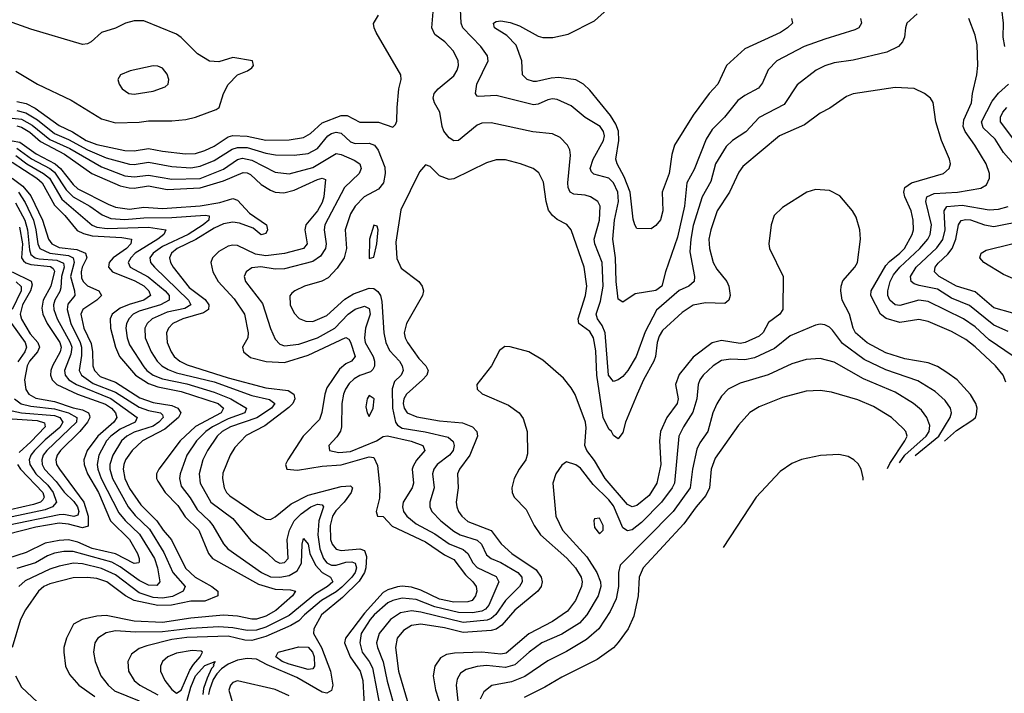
# Model space of a CAD drawing. Header units: inches. Extents: x 1308407 to 1441228, y 959628 to 1036311.
# Tile 510 of 656: x 1413722 to 1417914, y 966535 to 969405. Entities that reach past the tile are written whole.
import ezdxf

# ---------------------------------------------------------------- set-up
doc = ezdxf.new("R2010")
doc.units = ezdxf.units.IN
doc.header["$MEASUREMENT"] = 0
doc.layers.add('B4916', color=7, linetype='Continuous')

msp = doc.modelspace()

# ---------------------------------------------------------------- linework, layer by layer
at = {"layer": 'B4916', "color": 5}
for points, elevation in [([(1417916.9, 969290), (1417909.9, 969330), (1417911.3, 969390), (1417903.1, 969450), (1417916.7, 969530)], 2940), ([(1417542.6, 969430), (1417499.6, 969390), (1417492.8, 969370), (1417489, 969330), (1417480.9, 969310), (1417464.2, 969290), (1417414.2, 969265.8), (1417270, 969232.5), (1417190, 969220.2), (1417150, 969207.9), (1417112.8, 969190), (1417032.9, 969127.1), (1416976.2, 969043.8), (1416870, 968987.8), (1416813, 968927), (1416757.1, 968890), (1416730, 968864), (1416683.9, 968790), (1416664.3, 968715.7), (1416627.2, 968650), (1416590, 968528.4), (1416578.9, 968470), (1416575.8, 968415.8), (1416595.5, 968310), (1416593.7, 968290), (1416571.4, 968270), (1416530, 968250.3), (1416433.1, 968166.9), (1416384.6, 968075.4), (1416346.1, 967970), (1416310.7, 967910), (1416290, 967884.9), (1416270, 967870.7), (1416250, 967863.8), (1416228.6, 967890), (1416214.8, 968070), (1416201.5, 968101.5), (1416182.6, 968130), (1416176.9, 968150), (1416194.6, 968205.4), (1416206.5, 968270), (1416201.9, 968370), (1416171.1, 968450), (1416168.5, 968470), (1416190.7, 968550), (1416192.9, 968610), (1416183.1, 968630), (1416152.6, 968650), (1416130, 968656.9), (1416081.7, 968661.7), (1416065.6, 968670), (1416057.6, 968690), (1416055.9, 968710), (1416067.5, 968827.5), (1416063.7, 968850), (1416054.2, 968870), (1416022.5, 968902.5), (1415990, 968917.8), (1415906.5, 968926.5), (1415730, 968965.6), (1415690, 968963.2), (1415670, 968954.9), (1415590.7, 968889.3), (1415570, 968888.9), (1415550, 968901.5), (1415527.7, 968930), (1415520.2, 968950), (1415510.4, 969010), (1415487.8, 969050), (1415482.4, 969070), (1415487.3, 969090), (1415503.8, 969110), (1415570, 969165), (1415584.3, 969190), (1415589.9, 969210), (1415588.4, 969230), (1415569, 969270), (1415532.1, 969310), (1415490, 969341.4), (1415477.4, 969370), (1415481.8, 969438.2)], 2960), ([(1417302.4, 969410), (1417305.8, 969390), (1417294.3, 969370), (1417278.4, 969361.6), (1417150, 969322.2), (1417062.3, 969290), (1416945, 969230), (1416908.7, 969191.3), (1416883.9, 969136.1), (1416867.8, 969112.2), (1416810, 969082.2), (1416779.4, 969060.6), (1416723, 968990), (1416670, 968936.7), (1416644.6, 968895.4), (1416593.4, 968766.6), (1416561.8, 968710), (1416552.7, 968610), (1416522.5, 968477.5), (1416470.9, 968330), (1416456.4, 968270), (1416430, 968251.2), (1416343.1, 968236.9), (1416290, 968200.9), (1416270, 968214), (1416261.6, 968290), (1416259.4, 968390), (1416246.8, 968470), (1416254.7, 968550), (1416272, 968630), (1416269, 968670), (1416250.3, 968710.3), (1416230.4, 968730), (1416166.9, 968746.9), (1416156.3, 968756.3), (1416151.1, 968770), (1416163.7, 968810), (1416208, 968890), (1416211.3, 968910), (1416207.9, 968927.9), (1416193.4, 968950), (1416130, 968987.4), (1416070, 969037.6), (1416010, 969064.1), (1415990, 969066.9), (1415970, 969063), (1415930, 969045.4), (1415910, 969042.5), (1415750, 969081.1), (1415677.3, 969077.3), (1415670, 969078.9), (1415663.1, 969090), (1415668.8, 969130), (1415715.9, 969230), (1415714, 969250), (1415686, 969290), (1415609.1, 969370), (1415602.3, 969390), (1415598.9, 969450)], 2940), ([(1417007.6, 969410), (1417011.7, 969390), (1416991.5, 969370), (1416961.2, 969350), (1416810, 969280.8), (1416731.3, 969210), (1416695, 969130), (1416657.8, 969090), (1416590, 968998.5), (1416510.1, 968869.9), (1416498.5, 968830), (1416486.7, 968750), (1416456.8, 968670), (1416459.8, 968590), (1416450, 968551.5), (1416430, 968527.7), (1416410, 968513.3), (1416350, 968515.6), (1416340.4, 968530), (1416334.5, 968554.5), (1416320.5, 968670), (1416295, 968735), (1416265.7, 968790), (1416260.4, 968810), (1416272.4, 968890), (1416271.1, 968930), (1416259.8, 968959.8), (1416236.8, 968996.8), (1416150, 969105), (1416122.5, 969130), (1416090, 969147.7), (1416017.8, 969157.8), (1415984.3, 969155.7), (1415921.9, 969141.9), (1415910, 969141.2), (1415883.1, 969150), (1415862.8, 969170), (1415860.5, 969230), (1415836.5, 969296.5), (1415796.7, 969336.7), (1415743.1, 969370), (1415739.1, 969390), (1415750, 969396.8), (1415770, 969399.2), (1415810, 969393.1), (1415850, 969378.3), (1415930, 969334.9), (1415950, 969328.8), (1415991.7, 969328.3), (1416056.7, 969343.3), (1416170, 969399.2), (1416224.7, 969450)], 2920), ([(1413704.9, 969184.9), (1413798.2, 969130), (1413941.6, 969061.6), (1414070, 968981.6), (1414130, 968965.6), (1414230, 968967.8), (1414270, 968973.2), (1414370, 968973.5), (1414430, 968979.7), (1414470, 968989.3), (1414558.4, 969021.6), (1414571.2, 969030), (1414589.9, 969090), (1414610, 969129), (1414650, 969170.2), (1414692.6, 969187.4), (1414710, 969200.2), (1414717.4, 969210), (1414712.6, 969230), (1414630, 969243.9), (1414570, 969225.5), (1414530, 969228.1), (1414478.7, 969258.7), (1414410, 969329.2), (1414390, 969342.9), (1414250, 969399.1), (1414210, 969400.4), (1414173.1, 969390), (1414130, 969368.5), (1414070.7, 969349.3), (1414026.5, 969310), (1414010, 969301.2), (1413990, 969298.6), (1413770, 969363.7), (1413690, 969392.7)], 3020), ([(1413710, 969055.6), (1413750, 969047.2), (1413787.2, 969027.2), (1413890, 968953.5), (1413946.9, 968926.9), (1414004.9, 968890), (1414050, 968873.6), (1414170, 968848), (1414210, 968846.3), (1414270, 968855.9), (1414330, 968843.9), (1414427.3, 968832.7), (1414470, 968835.1), (1414510, 968847.5), (1414550, 968865.3), (1414610, 968905.2), (1414630, 968910.7), (1414690, 968908.5), (1414770, 968891.2), (1414870, 968893), (1414930, 968902.5), (1414960.4, 968919.6), (1415010, 968965.2), (1415090, 968995.9), (1415116.3, 968996.3), (1415170, 968968.4), (1415250, 968967.6), (1415310, 968947.2), (1415322.2, 968957.8), (1415328.2, 968971.8), (1415329.3, 969030), (1415336.5, 969110), (1415346.6, 969150), (1415344.7, 969170), (1415239.7, 969350), (1415231, 969370), (1415229, 969389), (1415250, 969423.6)], 2980), ([(1417951.8, 967971.9), (1417850, 968041.1), (1417790, 968096.1), (1417740.5, 968130), (1417590, 968204.2), (1417549.9, 968209.9), (1417470, 968187), (1417449.7, 968189.7), (1417426.9, 968210), (1417418.9, 968230), (1417417.7, 968250), (1417428.8, 968290), (1417442.1, 968317.9), (1417469.2, 968350), (1417554.8, 968430), (1417588.8, 968470), (1417598.7, 968490), (1417603.5, 968530), (1417579.9, 968630), (1417584.9, 968650), (1417615.5, 968664.5), (1417715.1, 968670), (1417813.8, 968686.2), (1417838.7, 968701.3), (1417850.5, 968729.5), (1417850.5, 968750), (1417836.2, 968790), (1417789.3, 968870), (1417747.9, 968927.9), (1417738.4, 968950), (1417741.4, 968978.6), (1417774.2, 969050), (1417778.1, 969090), (1417797.5, 969170), (1417801.8, 969210), (1417797.9, 969297.9), (1417790, 969338), (1417763.1, 969410)], 2960), ([(1417921.2, 967861.2), (1417909.6, 967889.6), (1417876.4, 967930), (1417790, 968010.8), (1417750, 968042.4), (1417690, 968076.9), (1417590, 968119), (1417550, 968127), (1417470, 968114.1), (1417411.2, 968131.2), (1417387.2, 968150), (1417346, 968230), (1417347.3, 968250), (1417410, 968357.3), (1417424.8, 968375.2), (1417470, 968409.4), (1417489.2, 968430), (1417522.1, 968490), (1417527.2, 968510), (1417526.3, 968550), (1417517.3, 968590), (1417490.8, 968650), (1417486.4, 968670), (1417490.6, 968690), (1417518.3, 968710), (1417655.8, 968750), (1417679.7, 968770), (1417685.3, 968790), (1417681.2, 968810), (1417647, 968890), (1417622.3, 968970), (1417611.9, 969051.9), (1417599.6, 969070), (1417574, 969090), (1417530.8, 969110.8), (1417450, 969115.1), (1417270.9, 969089.1), (1417242.3, 969077.7), (1417171.8, 969028.2), (1417130, 969006), (1417063.6, 968956.4), (1416957.6, 968910), (1416800.7, 968779.3), (1416784.5, 968755.5), (1416743.8, 968670), (1416692.1, 968590), (1416664.2, 968510), (1416656.6, 968470), (1416658.5, 968430), (1416675.2, 968370), (1416690, 968342.2), (1416732.5, 968290), (1416741.2, 968270), (1416746.9, 968230), (1416741.8, 968210), (1416723.9, 968196.1), (1416641.8, 968198.2), (1416590, 968188.3), (1416542.1, 968157.9), (1416459.1, 968080.9), (1416444, 968056), (1416435.5, 968030), (1416429.4, 967970), (1416422.1, 967950), (1416377.6, 967870), (1416350.6, 967810), (1416301.3, 967690), (1416290, 967646), (1416270, 967619.7), (1416250, 967633), (1416241.5, 967650), (1416230, 967660.6), (1416206.4, 967710), (1416179.5, 967890), (1416174.3, 967994.3), (1416165.1, 968050), (1416150, 968076), (1416102.5, 968110), (1416099.7, 968130), (1416130.3, 968230), (1416137.3, 968270), (1416124.8, 968350), (1416069.9, 968509.9), (1416051.6, 968531.6), (1416010, 968553.8), (1415990, 968569.8), (1415973.4, 968593.4), (1415963.2, 968630), (1415952.7, 968712.7), (1415932.5, 968752.5), (1415907.6, 968770), (1415854.5, 968790), (1415790, 968807.3), (1415750, 968808), (1415710, 968795.3), (1415570, 968726.4), (1415550, 968723.9), (1415510, 968739.8), (1415470, 968779.7), (1415450, 968785.6), (1415423.9, 968756.1), (1415344.8, 968595.2), (1415323.5, 968456.5), (1415327.7, 968387.7), (1415346.6, 968346.6), (1415422, 968290), (1415435.8, 968270), (1415441.4, 968250), (1415437.6, 968230), (1415368.5, 968110), (1415359.3, 968070), (1415362.7, 968050), (1415372.5, 968030), (1415421.6, 967961.6), (1415450.7, 967930), (1415460.9, 967910), (1415455.2, 967890), (1415437.3, 967870), (1415369, 967810), (1415357.2, 967790), (1415354.1, 967770), (1415358.9, 967750), (1415372.2, 967730), (1415413, 967713), (1415510, 967695.9), (1415607.9, 967687.9), (1415650.1, 967670), (1415668.8, 967650), (1415670.8, 967630), (1415638.8, 967550), (1415595, 967490), (1415586.5, 967470), (1415589, 967410), (1415580.7, 967350), (1415582.5, 967330), (1415590.7, 967310), (1415604.8, 967290), (1415630, 967267.5), (1415729.2, 967229.2), (1415771.7, 967171.7), (1415818, 967130), (1415921.2, 967061.2), (1415942.2, 967030), (1415946.2, 967010), (1415942.3, 966990), (1415928.5, 966970), (1415830, 966889.9), (1415774.6, 966825.4), (1415750, 966807.7), (1415730, 966802.5), (1415610, 966794.8), (1415530, 966813.4), (1415430, 966829.6), (1415390, 966823.6), (1415356.7, 966803.3), (1415329.7, 966770), (1415322.1, 966730), (1415335.1, 966630), (1415376.4, 966490)], 2980), ([(1417952.6, 968790), (1417910, 968839.5), (1417875.5, 968895.5), (1417824.3, 968944.3), (1417817.4, 968970), (1417862.8, 969057.2), (1417890, 969091.5), (1417931.4, 969130)], 2940), ([(1413710, 969017.5), (1413748.3, 969008.3), (1413797.6, 968977.6), (1413870, 968920), (1413930, 968894.3), (1414010, 968849.8), (1414090, 968816.8), (1414190, 968789.5), (1414210, 968787.5), (1414270, 968797.9), (1414370, 968778.5), (1414450, 968774.1), (1414490, 968781.2), (1414550, 968804.4), (1414626.4, 968853.6), (1414650, 968860.5), (1414690, 968860.5), (1414770, 968835.5), (1414811.4, 968828.6), (1414890, 968826.8), (1414950, 968834.8), (1414990, 968855.7), (1415034.6, 968910), (1415050, 968920.4), (1415070, 968925.6), (1415090, 968921.6), (1415130, 968884.2), (1415150, 968877.1), (1415210, 968878.7), (1415233.2, 968870), (1415248.5, 968848.5), (1415276, 968776), (1415278.1, 968750), (1415270.4, 968710), (1415250, 968683), (1415188, 968650), (1415150.1, 968610), (1415130, 968577.6), (1415107.5, 968510), (1415112.9, 968430), (1415103.8, 968390), (1415074, 968346), (1415035.1, 968304.9), (1415008.7, 968291.3), (1414934.6, 968270), (1414892.9, 968250), (1414880.6, 968239.4), (1414872, 968228), (1414874.2, 968190), (1414890, 968154.9), (1414912.4, 968132.4), (1414940.2, 968120.2), (1414970, 968119.6), (1415030, 968143.9), (1415105.7, 968214.3), (1415143.5, 968236.5), (1415210, 968260.6), (1415230, 968259.4), (1415247.2, 968247.2), (1415257.6, 968230), (1415263.9, 968203.9), (1415272.5, 968070), (1415280.4, 968030), (1415296, 967996), (1415339.1, 967950), (1415351, 967930), (1415355.1, 967910), (1415345.5, 967890), (1415317.2, 967862.8), (1415307.3, 967832.7), (1415309.6, 967750), (1415322.3, 967690), (1415330, 967677.6), (1415350, 967665.1), (1415448.7, 967648.7), (1415546, 967626), (1415568.1, 967608.1), (1415571.3, 967590), (1415567.6, 967570), (1415552.2, 967550), (1415499.3, 967510), (1415484.7, 967490), (1415480.1, 967470), (1415486.5, 967410), (1415468.9, 967348.9), (1415468.3, 967330), (1415476.8, 967310), (1415514.8, 967270), (1415570, 967225.1), (1415597.7, 967210), (1415670, 967187.9), (1415687.9, 967170), (1415710, 967124.7), (1415729.4, 967110), (1415770, 967093), (1415843.4, 967050), (1415859.6, 967030), (1415861.2, 967010), (1415850, 966990), (1415790, 966930.8), (1415749.2, 966870.8), (1415730, 966854.1), (1415713, 966847), (1415610, 966836.1), (1415430, 966880.9), (1415390, 966887.1), (1415342.7, 966877.3), (1415300.4, 966850), (1415251.8, 966790), (1415241.8, 966750), (1415244.9, 966730), (1415270, 966669.2), (1415287, 966587), (1415324.9, 966450)], 2960), ([(1417962.5, 968882.5), (1417897.9, 968970), (1417897.7, 968990), (1417907.3, 969010), (1417925.3, 969030)], 2920), ([(1413690, 968984.6), (1413730, 968980.4), (1413775.1, 968955.1), (1413850, 968894.9), (1413935.3, 968855.3), (1414070, 968777.4), (1414170, 968739.2), (1414210, 968734.6), (1414270, 968742.8), (1414370, 968725.5), (1414490, 968728.3), (1414590, 968767.3), (1414650, 968808.8), (1414670, 968814), (1414710, 968805.7), (1414810, 968755.2), (1414870, 968748.4), (1414970, 968774.6), (1415070, 968834.7), (1415090, 968830.5), (1415146.3, 968806.3), (1415170.1, 968790.1), (1415175.5, 968770), (1415167.2, 968750), (1415105.6, 968690), (1415020.9, 968530), (1415018, 968510), (1415027.5, 968450), (1415024.5, 968430), (1415002.4, 968397.6), (1414970, 968374.6), (1414850, 968343.3), (1414810, 968341.5), (1414748.7, 968351.3), (1414710, 968347.7), (1414686.2, 968330), (1414678.4, 968310), (1414682.9, 968290), (1414755.2, 968195.2), (1414790.2, 968089.8), (1414810, 968044.2), (1414830, 968022.3), (1414850, 968015.3), (1414910, 968022.9), (1414990, 968049.2), (1415063.2, 968090), (1415120.1, 968150), (1415150, 968171.4), (1415190, 968184.5), (1415210, 968174.3), (1415214, 968150), (1415194.5, 968090), (1415190.1, 968050), (1415193.6, 968030), (1415226.5, 967970), (1415232.1, 967950), (1415232, 967928), (1415226, 967914), (1415215.6, 967904.4), (1415170, 967889.1), (1415145.4, 967874.6), (1415125.1, 967854.9), (1415108.8, 967830), (1415100.7, 967810), (1415094.1, 967770), (1415092.2, 967670), (1415087.9, 967652.1), (1415072.5, 967627.5), (1415038, 967590), (1415041.3, 967570), (1415080.8, 967560.8), (1415130, 967565.8), (1415241.8, 967610), (1415270, 967628.7), (1415288.6, 967631.4), (1415389, 967609), (1415438.6, 967590), (1415447.5, 967570), (1415411.9, 967528.1), (1415397, 967503), (1415393.2, 967490), (1415399, 967430), (1415393.7, 967410), (1415354.7, 967350), (1415351.8, 967330), (1415356, 967310), (1415370.1, 967290), (1415410, 967257.5), (1415490, 967214.1), (1415550, 967171.9), (1415610, 967148), (1415630, 967130), (1415650.7, 967090.7), (1415670, 967071.6), (1415750, 967033.2), (1415762.6, 967010), (1415719.3, 966910), (1415705.8, 966894.2), (1415690, 966885.1), (1415650, 966878.5), (1415590, 966879.1), (1415490, 966903.1), (1415410, 966934.2), (1415350, 966939.8), (1415310.2, 966930), (1415290, 966920.3), (1415230.9, 966870), (1415213.9, 966850), (1415176.4, 966790), (1415170.1, 966750), (1415179.9, 966710), (1415210.2, 966670.2), (1415224, 966644), (1415261.4, 966450)], 2940), ([(1413710, 968952.6), (1413730, 968947.2), (1413765.1, 968925.1), (1413810, 968885.7), (1413912.1, 968832.1), (1414029.2, 968749.2), (1414150, 968697.3), (1414187.9, 968687.9), (1414210, 968687.3), (1414270, 968696.2), (1414350, 968681.4), (1414490, 968687.9), (1414590, 968717.5), (1414673.2, 968753.2), (1414690, 968752.2), (1414704.9, 968744.9), (1414750, 968702.7), (1414790, 968678.2), (1414810.1, 968670.1), (1414846.8, 968666.8), (1414890, 968678.5), (1414990, 968723.8), (1415010, 968729.3), (1415023.4, 968723.4), (1415016.7, 968650), (1415010, 968626.1), (1414989.7, 968590), (1414939.9, 968530), (1414935.5, 968510), (1414945.6, 968450), (1414929.7, 968430.3), (1414850, 968408.5), (1414770, 968398.1), (1414725.5, 968405.5), (1414650, 968442), (1414630, 968444.4), (1414610, 968440.1), (1414570, 968416.9), (1414542.9, 968390), (1414535.5, 968370), (1414543.7, 968330), (1414566.7, 968290), (1414635.3, 968215.3), (1414679.2, 968150), (1414694.9, 968070), (1414693.4, 968050), (1414670.8, 968010), (1414674.4, 967990), (1414705.3, 967965.3), (1414771, 967949), (1414850, 967944.7), (1414950, 967975.7), (1415110, 968050.7), (1415123.1, 968043.1), (1415130, 968030.3), (1415150.1, 967969.9), (1415134.5, 967950), (1415110, 967938.7), (1415083.6, 967916.4), (1415030, 967836.4), (1415021.3, 967810), (1415008.8, 967731.2), (1414998.3, 967701.7), (1414928.3, 967630), (1414863, 967530), (1414854.2, 967510), (1414859.5, 967490), (1414905.4, 967485.4), (1415010, 967502.1), (1415090, 967508.2), (1415210, 967542.9), (1415230, 967539.2), (1415245.5, 967505.6), (1415254.8, 967410), (1415253.9, 967366.1), (1415240.4, 967310), (1415244.7, 967290), (1415270, 967288.8), (1415307.6, 967247.6), (1415450, 967181), (1415530, 967125.3), (1415570, 967105.2), (1415619.9, 967039.9), (1415651.9, 967010), (1415665.1, 966990), (1415667.7, 966970), (1415662.8, 966950), (1415649.1, 966930), (1415630, 966925), (1415570, 966923.9), (1415510, 966935.6), (1415430, 966973.8), (1415390, 966987.1), (1415350, 966991.1), (1415330, 966988.5), (1415290, 966976.3), (1415270, 966964.5), (1415190, 966876.8), (1415109.4, 966770), (1415104.7, 966750), (1415128.9, 966690), (1415171.3, 966630), (1415183, 966590), (1415191.8, 966430)], 2920), ([(1413690, 968888), (1413723.1, 968883.1), (1413792.5, 968832.5), (1413873.6, 968790), (1413896.2, 968770), (1413950, 968702.3), (1413970, 968684.3), (1414098.2, 968618.2), (1414130, 968605.9), (1414190, 968598.1), (1414250, 968606.1), (1414330, 968600.9), (1414370, 968602.9), (1414490, 968612.3), (1414573.9, 968626.1), (1414630, 968642.2), (1414650, 968636.3), (1414700.7, 968580.7), (1414772.3, 968530), (1414776.4, 968510), (1414770, 968494.3), (1414750, 968487.7), (1414715.9, 968515.9), (1414657.7, 968537.7), (1414630, 968541.5), (1414590, 968534.6), (1414550, 968516.4), (1414472.3, 968467.7), (1414392.6, 968430), (1414368.4, 968410), (1414359.6, 968390), (1414363.7, 968370), (1414375.8, 968350), (1414443.9, 968263.9), (1414512, 968212), (1414527.7, 968190), (1414525.9, 968170), (1414504.6, 968155.4), (1414416, 968130), (1414374.4, 968110), (1414355.5, 968090), (1414347.2, 968070), (1414350.5, 968030), (1414366.2, 967990), (1414379.6, 967970), (1414404.2, 967950), (1414434.9, 967934.9), (1414610, 967879.4), (1414770, 967836.2), (1414865, 967825), (1414888.9, 967810), (1414893.9, 967790), (1414884.4, 967770), (1414867.8, 967752.2), (1414765, 967674.9), (1414686.1, 967633.9), (1414638.1, 967581.9), (1414618.4, 967550), (1414587.4, 967472.6), (1414585.2, 967450), (1414592.4, 967410), (1414602.8, 967390), (1414616.5, 967376.5), (1414735.2, 967295.2), (1414770, 967276.6), (1414790, 967276.1), (1414810, 967286.8), (1414878.2, 967341.8), (1414950, 967378.9), (1415090, 967416.3), (1415130, 967418.6), (1415139.1, 967410), (1415132.9, 967390), (1415103.6, 967350), (1415067.3, 967312.7), (1415054.1, 967290), (1415043.9, 967250), (1415045.7, 967190), (1415052.5, 967170), (1415070, 967148.7), (1415090, 967143.6), (1415170, 967150.3), (1415190, 967143), (1415198.4, 967118.4), (1415195.6, 967070), (1415190.7, 967049.3), (1415167.8, 967012.2), (1415096.6, 966943.4), (1415006.7, 966870), (1414974.2, 966810), (1414973, 966790), (1415006.7, 966730), (1415046, 966630), (1415054.6, 966570), (1415050, 966547.2), (1415030, 966536.2), (1415010, 966539.7), (1414902.6, 966602.6), (1414776.2, 966656.2), (1414730, 966680.8), (1414690, 966683.1), (1414650, 966676.1), (1414610, 966659.2), (1414581.1, 966638.9), (1414561.9, 966618.1), (1414546.1, 966593.9), (1414529.5, 966550.5), (1414526.3, 966530)], 2880), ([(1413710, 968857.1), (1413772.1, 968812.1), (1413850, 968771.3), (1413870, 968754.9), (1413920.1, 968680.1), (1413950, 968650.3), (1414020.6, 968610), (1414072.6, 968572.6), (1414110, 968557.4), (1414170, 968553.4), (1414250, 968560.7), (1414370, 968562.3), (1414511.4, 968571.4), (1414528.9, 968568.9), (1414526.8, 968550), (1414502.5, 968530), (1414438.7, 968490), (1414330, 968438.9), (1414290.4, 968410), (1414276.1, 968390), (1414278.5, 968370), (1414295.3, 968350), (1414440.1, 968210), (1414451, 968190), (1414425.7, 968174.3), (1414350, 968158.7), (1414286.7, 968130), (1414264.5, 968110), (1414254.4, 968090), (1414256.3, 968050), (1414282.4, 967990), (1414306.9, 967950), (1414326.8, 967930), (1414353.8, 967913.8), (1414390, 967900.8), (1414550, 967861.4), (1414710, 967803.4), (1414786.1, 967786.1), (1414808.4, 967770), (1414794.4, 967750), (1414731.6, 967708.4), (1414619.3, 967670), (1414583.9, 967650), (1414562.4, 967630), (1414521.2, 967570), (1414501.9, 967530), (1414486.5, 967470), (1414490.1, 967430), (1414536.3, 967350), (1414630, 967280.1), (1414705.6, 967185.6), (1414773.8, 967133.8), (1414810, 967099.8), (1414830, 967089.2), (1414850, 967091.6), (1414864.7, 967110), (1414860.7, 967190), (1414870.6, 967230), (1414891.1, 967270), (1414920.2, 967299.8), (1414961.2, 967330), (1414990, 967340.7), (1415010, 967338), (1415015.7, 967330), (1414995.9, 967270), (1414990.7, 967210), (1414999.9, 967150), (1415015.7, 967110), (1415030, 967090.8), (1415050, 967081), (1415070, 967080.9), (1415110, 967093.3), (1415135.7, 967095.7), (1415150, 967090), (1415155.4, 967070), (1415150.9, 967050), (1415136.6, 967030), (1415093.4, 966986.6), (1415070, 966967.3), (1415007, 966930), (1414934.3, 966870), (1414910, 966844.3), (1414875.8, 966824.2), (1414770, 966776.5), (1414710, 966760.1), (1414681.2, 966761.2), (1414610, 966778.6), (1414433.4, 966773.4), (1414370, 966764), (1414262.9, 966737.1), (1414230, 966725.6), (1414197.9, 966702.1), (1414182.3, 966670), (1414185, 966630), (1414209.4, 966590), (1414233, 966570), (1414310, 966528.1)], 2860), ([(1413705.6, 968825.6), (1413752.2, 968790), (1413823.8, 968750), (1413848.5, 968730), (1413900.7, 968640.7), (1414030, 968529.2), (1414050, 968521.1), (1414094.9, 968514.9), (1414270, 968520.4), (1414343.7, 968510), (1414335, 968490), (1414310.8, 968470), (1414214.3, 968410), (1414194.7, 968390), (1414184.1, 968370), (1414192.4, 968350), (1414268.8, 968308.8), (1414341.2, 968250), (1414358.2, 968230), (1414358.8, 968210), (1414321.1, 968190), (1414230, 968162.5), (1414205.6, 968150), (1414187.7, 968132.3), (1414176.9, 968110), (1414174.4, 968090), (1414179.9, 968050), (1414190, 968019.8), (1414250, 967926), (1414263.3, 967910), (1414290.1, 967890), (1414330, 967874.8), (1414433.4, 967853.4), (1414550, 967818), (1414621.3, 967790), (1414687.6, 967750), (1414681.1, 967730), (1414610, 967705), (1414542.3, 967670), (1414514.3, 967650), (1414475.4, 967610), (1414434.2, 967550), (1414405.1, 967470), (1414402.1, 967450), (1414410, 967417.8), (1414448.1, 967368.1), (1414477.7, 967317.7), (1414529.3, 967270), (1414544.6, 967250), (1414590, 967171.5), (1414608.1, 967150), (1414751, 967050), (1414790, 967031.5), (1414830, 967029.3), (1414870, 967037.1), (1414902.8, 967057.2), (1414921.8, 967090), (1414924.2, 967170), (1414930, 967195.2), (1414950, 967170.3), (1414957.6, 967130), (1414980.8, 967080.8), (1415009.6, 967049.6), (1415045.2, 967030), (1415055, 967010), (1415032.1, 966990), (1414981.2, 966958.8), (1414870, 966867.1), (1414770, 966816.3), (1414730, 966803.5), (1414690, 966803), (1414630, 966814), (1414570, 966817.7), (1414450, 966811.3), (1414330, 966796.5), (1414215.4, 966795.4), (1414130, 966801.3), (1414090, 966793.2), (1414055, 966770), (1414042.5, 966750), (1414036.8, 966710), (1414043.9, 966670), (1414067.7, 966610), (1414098, 966570), (1414126.3, 966546.3), (1414230, 966502.6)], 2840), ([(1413690, 968797.4), (1413795.1, 968730), (1413817.7, 968710), (1413870, 968614.3), (1413914.5, 968570), (1413967, 968507), (1413993.7, 968493.7), (1414030, 968484.4), (1414156.8, 968476.8), (1414198.2, 968470), (1414195, 968450), (1414176.4, 968430), (1414120.4, 968390), (1414102.4, 968370), (1414100.4, 968350), (1414117.1, 968330), (1414212.7, 968292.7), (1414250, 968270.8), (1414271.2, 968250), (1414278.5, 968230), (1414250.8, 968210), (1414188.1, 968191.9), (1414150, 968175.7), (1414116, 968150), (1414107.2, 968130), (1414109.2, 968090), (1414130.1, 968010), (1414146.3, 967970), (1414214.5, 967890), (1414270, 967854.7), (1414310, 967841.2), (1414410, 967821), (1414566.9, 967770), (1414589.3, 967750), (1414580.2, 967730), (1414470, 967671.6), (1414404.9, 967610), (1414313.7, 967490), (1414304.6, 967470), (1414305, 967450), (1414310, 967439.2), (1414341, 967390), (1414395.4, 967335.4), (1414426.8, 967286.8), (1414484.2, 967230), (1414525.6, 967130), (1414542.5, 967110), (1414739.2, 966999.3), (1414810, 966979.3), (1414875.3, 966975.3), (1414896, 966970), (1414884, 966950), (1414812.3, 966887.7), (1414770, 966863.4), (1414730, 966850.6), (1414710, 966850.4), (1414650, 966863.5), (1414590, 966867.4), (1414450, 966855.6), (1414330, 966836.6), (1414210, 966842.1), (1414090, 966866.5), (1414050, 966863.4), (1413987.8, 966850), (1413950.5, 966829.5), (1413920.7, 966770), (1413910.1, 966730), (1413909.6, 966710.4), (1413917.7, 966650), (1413934.6, 966614.6), (1413974.1, 966570), (1414041.2, 966521.2)], 2820), ([(1413690, 968729.3), (1413735.6, 968695.6), (1413770, 968654.3), (1413818.5, 968550), (1413844.4, 968470), (1413859.3, 968450), (1413890, 968434.7), (1413965.1, 968425.1), (1414002, 968410), (1414007.3, 968390), (1413987.4, 968350), (1413983.1, 968330), (1413985.4, 968305.4), (1413991.7, 968290), (1414010, 968271.1), (1414059, 968250), (1414069.6, 968230), (1414050.1, 968210), (1413991.2, 968170), (1413982.8, 968150), (1413995.1, 968090), (1414025.6, 968025.6), (1414032.2, 967990), (1414034, 967930), (1414040.1, 967910), (1414064.6, 967884.6), (1414130, 967860.8), (1414233.9, 967793.9), (1414290, 967773.2), (1414370, 967761.1), (1414395.3, 967750), (1414408.4, 967730), (1414398.4, 967710), (1414339.3, 967660.7), (1414245.1, 967610), (1414201, 967570), (1414173.1, 967530), (1414165.5, 967510), (1414162.7, 967490), (1414170.3, 967450), (1414190, 967407.9), (1414237.7, 967337.7), (1414305.5, 967270), (1414332.9, 967230), (1414368.9, 967188.9), (1414428.4, 967068.4), (1414469.2, 967029.2), (1414539.6, 966990), (1414565.8, 966970), (1414566.1, 966950), (1414510, 966927), (1414450, 966927.1), (1414369, 966911), (1414310, 966908.7), (1414209.9, 966930), (1414172.2, 966950), (1414092.3, 967010), (1414050, 967024.1), (1414010, 967028.7), (1413950, 967027.2), (1413850, 967001.8), (1413824.7, 966990), (1413801.6, 966970), (1413747.2, 966890), (1413725.4, 966850), (1413690.6, 966730)], 2780), ([(1417110, 968681.2), (1417073, 968670), (1416970, 968604.5), (1416934.4, 968570), (1416922, 968530), (1416911, 968450), (1416914.7, 968430), (1416971.9, 968310), (1416971.5, 968170), (1416958.2, 968150), (1416910, 968114.2), (1416887.5, 968072.5), (1416870, 968055.9), (1416811.1, 968028.9), (1416790, 968024.6), (1416710, 968038.3), (1416670, 968027.5), (1416590, 967966.4), (1416530, 967892.6), (1416513.7, 967850), (1416525, 967790), (1416521.7, 967770), (1416477.5, 967710), (1416450.1, 967650), (1416445.9, 967610), (1416451.4, 967510), (1416435.2, 967430), (1416402.4, 967377.6), (1416350, 967335.5), (1416330, 967329.9), (1416310, 967338.7), (1416215.4, 967450), (1416170, 967526.9), (1416137, 967570), (1416128.7, 967590), (1416133.8, 967666.2), (1416130.4, 967690), (1416087.3, 967807.3), (1416070, 967837), (1416036.9, 967876.9), (1415950, 967954.8), (1415890, 967989.7), (1415810, 968011.1), (1415787.8, 968012.3), (1415764.4, 967995.6), (1415731.3, 967930), (1415668.4, 967850), (1415670.2, 967830), (1415691.3, 967811.3), (1415802.9, 967762.9), (1415848.7, 967730), (1415866.3, 967706.3), (1415882.7, 967650), (1415884.4, 967555.6), (1415876.4, 967530), (1415847.9, 967490), (1415826.9, 967450), (1415816.8, 967410), (1415818.3, 967390), (1415827, 967370), (1415878.2, 967318.2), (1415912.7, 967250), (1415939.3, 967210), (1416051, 967111), (1416087.9, 967070), (1416112.6, 967030), (1416117, 967010), (1416114.4, 966990), (1416088.3, 966930), (1416054.6, 966885.4), (1415990, 966841.5), (1415890, 966788.8), (1415793.3, 966706.7), (1415770, 966701.4), (1415690, 966709.7), (1415573.6, 966706.4), (1415539.6, 966700.4), (1415513.6, 966686.4), (1415489.7, 966650.3), (1415482.4, 966610), (1415492.8, 966550), (1415518.5, 966470)], 3020), ([(1417660.1, 967608.8), (1417710, 967654.8), (1417780.3, 967699.7), (1417791, 967710), (1417796.4, 967723.6), (1417798.3, 967750), (1417792.6, 967770), (1417770, 967808.5), (1417713.7, 967870), (1417670, 967902.3), (1417630, 967926.7), (1417590, 967942.8), (1417490, 967960.3), (1417410, 967984.8), (1417330, 968028), (1417280.1, 968070), (1417270.3, 968090), (1417255, 968150), (1417224.4, 968210), (1417218.8, 968250), (1417219.7, 968270), (1417227.2, 968292.8), (1417278, 968350), (1417289.2, 968370), (1417301.8, 968470), (1417298.9, 968510), (1417283.7, 968563.7), (1417268.4, 968590), (1417213.6, 968653.6), (1417170, 968676.4), (1417110, 968681.2)], 3020), ([(1413716.8, 968670), (1413745.8, 968625.8), (1413780.1, 968550), (1413791.1, 968510), (1413798.8, 968450), (1413807.8, 968430), (1413850.2, 968410.2), (1413930, 968400), (1413950, 968390), (1413953.9, 968370), (1413937.9, 968310), (1413955.6, 968250), (1413957.1, 968230), (1413927.6, 968192.4), (1413923.5, 968170), (1413939.9, 968110), (1413980.1, 968030), (1413985.5, 968010), (1413985.5, 967974.5), (1413974.7, 967910), (1413984.5, 967890), (1414034.7, 967854.7), (1414130, 967817.9), (1414230, 967753.8), (1414270, 967739.7), (1414321.7, 967730), (1414330, 967721.7), (1414333.3, 967710), (1414314.7, 967690), (1414290, 967673.3), (1414210, 967646.9), (1414177.8, 967630), (1414155.2, 967610), (1414118.2, 967550), (1414106.2, 967510), (1414105.6, 967490), (1414116.9, 967450), (1414183.9, 967330), (1414213.2, 967293.2), (1414274.2, 967234.2), (1414335.2, 967135.2), (1414373.3, 967050), (1414426.9, 966990), (1414418.7, 966970), (1414372.7, 966947.3), (1414330, 966940.1), (1414290, 966943.4), (1414230, 966962.7), (1414130, 967040.4), (1414070, 967067.1), (1413990, 967086.8), (1413950.9, 967089.1), (1413890, 967076.9), (1413850, 967063.7), (1413745.9, 967014.1), (1413718.2, 966990)], 2760), ([(1413704.7, 968624.7), (1413744.1, 968550), (1413755.9, 968510), (1413763.7, 968423.7), (1413770, 968403.9), (1413788.3, 968390), (1413805.2, 968385.2), (1413879.6, 968379.6), (1413907.8, 968367.8), (1413911.2, 968350), (1413899.5, 968310), (1413897.6, 968262.4), (1413893.1, 968246.9), (1413871.2, 968210), (1413866.6, 968190), (1413867.9, 968170), (1413881.2, 968130), (1413937.1, 968030), (1413943.5, 968010), (1413940.1, 967979.9), (1413913.3, 967910), (1413916.3, 967890), (1413931.9, 967870), (1413963.3, 967850), (1414110.4, 967790.4), (1414221.7, 967710), (1414213.7, 967690), (1414150, 967660.5), (1414110, 967630.4), (1414091.5, 967610), (1414059.2, 967550), (1414052.2, 967510), (1414054.2, 967490), (1414068.9, 967450), (1414144.4, 967304.4), (1414170.9, 967270.9), (1414232.7, 967212.7), (1414295.8, 967110), (1414308.3, 967070), (1414319, 967010), (1414305.2, 966994.8), (1414270, 966995.9), (1414230, 967015.4), (1414150, 967074.2), (1414114, 967094), (1413950, 967139.6), (1413910, 967139.7), (1413870, 967131.7), (1413839.9, 967120.1), (1413789.2, 967090.8), (1413710, 967066.1)], 2740), ([(1417930, 968077), (1417870, 968102.8), (1417766.4, 968186.4), (1417690, 968218.3), (1417630, 968257.3), (1417551.7, 968271.7), (1417530, 968279.4), (1417517.4, 968290), (1417515.4, 968310), (1417538.6, 968350), (1417627.5, 968432.5), (1417652.3, 968467.7), (1417663, 968510), (1417657.5, 968590), (1417670, 968608.9), (1417734.4, 968614.4), (1417850, 968595.3), (1417890, 968596.8), (1417931, 968609)], 2940), ([(1413720.9, 968520.9), (1413733.9, 968450), (1413729.4, 968390), (1413738, 968378), (1413748.6, 968368.6), (1413770, 968361.6), (1413852.8, 968352.8), (1413865.1, 968345.1), (1413870, 968332.7), (1413855.1, 968270), (1413822.3, 968210), (1413815.6, 968175.6), (1413820.8, 968150), (1413838.4, 968110), (1413892.8, 968030), (1413898.3, 968010), (1413895, 967990), (1413861.2, 967930), (1413855.1, 967910), (1413853.7, 967890), (1413859.9, 967870), (1413880.5, 967850), (1413967.7, 967810), (1414087.1, 967767.1), (1414112.8, 967750), (1414130.4, 967730), (1414135.3, 967710), (1414122.9, 967690), (1414055.2, 967630), (1414009.8, 967570), (1413995.4, 967530), (1413997, 967510), (1414011.3, 967470), (1414057.9, 967390), (1414109.3, 967270), (1414190.1, 967190), (1414222.9, 967130), (1414231.1, 967110), (1414230, 967097.2), (1414228.7, 967091.3), (1414210, 967087.7), (1414130, 967128.9), (1414030, 967152), (1413970, 967178.9), (1413930, 967189.1), (1413890, 967186.5), (1413830, 967174.8), (1413750, 967134.5), (1413670, 967108.8)], 2720), ([(1417950, 968154.4), (1417870, 968177.1), (1417790, 968245.4), (1417710, 968269.9), (1417636.7, 968310), (1417616.9, 968330), (1417619.9, 968350), (1417632.8, 968367.2), (1417674.2, 968405.8), (1417691.9, 968430), (1417707.4, 968470), (1417719.1, 968530), (1417730, 968548.9), (1417750, 968554), (1417770, 968551.3), (1417830.2, 968530), (1417870, 968523.4), (1418005.5, 968550)], 2920), ([(1417970, 968294), (1417910, 968319.2), (1417827.1, 968370), (1417809.9, 968390), (1417814.9, 968410), (1417836.9, 968423.1), (1418050, 968475.1)], 2880), ([(1413690.6, 968330.6), (1413770.7, 968290.7), (1413775.2, 968275.2), (1413767.3, 968250), (1413734.6, 968190), (1413724.6, 968150), (1413729.2, 968129.2), (1413767, 968067), (1413799.7, 968030), (1413806.7, 968010), (1413798, 967990), (1413763.2, 967950), (1413753.4, 967930), (1413743.1, 967870), (1413748.6, 967828.6), (1413760.9, 967810), (1413790, 967792.6), (1413870, 967778.1), (1413950, 967751.1), (1413990, 967742.7), (1414014.6, 967730), (1414018.6, 967718.6), (1414021.1, 967710), (1414011, 967690), (1413978.7, 967650), (1413895.9, 967570), (1413881.5, 967550), (1413875.2, 967530), (1413878.5, 967510), (1413891, 967490), (1413995, 967350), (1414013.1, 967290), (1414013.1, 967246.9), (1413990, 967239.6), (1413930, 967256.1), (1413890, 967259.7), (1413790, 967242.5), (1413668.9, 967211.1)], 2680), ([(1413707.4, 968287.4), (1413727.9, 968267.9), (1413728.9, 968250), (1413690.4, 968170)], 2660), ([(1413687.6, 968110), (1413745.5, 968030), (1413751.5, 968010), (1413743.2, 967990), (1413713.4, 967946.6)], 2660), ([(1417130, 968108.2), (1417110, 968103.2), (1417002.5, 968057.5), (1416935.4, 968004.6), (1416850, 967964.6), (1416810, 967955.5), (1416750, 967958.4), (1416710, 967952.8), (1416675, 967930), (1416632.2, 967890), (1416617.2, 967870), (1416610.7, 967850), (1416605.5, 967790), (1416588, 967732), (1416548, 967670), (1416528.3, 967630), (1416509.7, 967430), (1416500.1, 967410), (1416454.5, 967350), (1416370, 967263.2), (1416330, 967231.4), (1416310, 967226.5), (1416290, 967239.4), (1416250, 967333.3), (1416230, 967359), (1416164.2, 967424.2), (1416110, 967494.4), (1416090, 967508.2), (1416050, 967520.5), (1416030, 967507.3), (1416004.4, 967470), (1415991.5, 967430), (1416004.5, 967290), (1416033.5, 967230), (1416136.1, 967116.1), (1416179.3, 967050), (1416194.6, 967010), (1416195.7, 966990), (1416184.6, 966950), (1416137.2, 966870), (1416106, 966834), (1416030, 966786.7), (1415944.5, 966750), (1415890.7, 966710), (1415830, 966655.8), (1415790, 966644.4), (1415710, 966653), (1415670.1, 966649.9), (1415623.1, 966636.9), (1415599.3, 966620.7), (1415584.2, 966595.8), (1415579.8, 966570), (1415588.9, 966488.9)], 3040), ([(1417533.9, 967548.2), (1417635.8, 967630), (1417683.4, 967710), (1417688.7, 967730), (1417685, 967750), (1417661.9, 967781.9), (1417620.3, 967820.3), (1417545.6, 967865.6), (1417410, 967912.5), (1417317.1, 967957.1), (1417225.8, 968025.8), (1417182.1, 968082.1), (1417170, 968094.4), (1417150, 968104.8), (1417130, 968108.2)], 3040), ([(1417130, 967961.7), (1417070, 967957.4), (1417010, 967938.8), (1416908.9, 967891.1), (1416790, 967856.4), (1416739.1, 967830), (1416710, 967800.3), (1416690, 967767.6), (1416673.3, 967730), (1416652.3, 967650), (1416618.3, 967601.7), (1416605.4, 967574.6), (1416586.4, 967490), (1416576.7, 967410), (1416503.7, 967310), (1416279.3, 967080.7), (1416271.2, 967050), (1416271.1, 966990), (1416261.8, 966938.2), (1416236.1, 966883.9), (1416188.1, 966810), (1416135.8, 966764.2), (1416050, 966713.8), (1415970, 966673.8), (1415873.4, 966606.6), (1415815.5, 966584.5), (1415731.8, 966568.2), (1415698.5, 966541.5), (1415682.7, 966510)], 3060), ([(1417468.3, 967516.7), (1417491.1, 967548.9), (1417581.5, 967630), (1417593.8, 967650), (1417596.6, 967676.6), (1417584.9, 967710), (1417561.3, 967741.3), (1417528.2, 967770), (1417450, 967818.1), (1417315.1, 967875.1), (1417190, 967945.6), (1417130, 967961.7)], 3060), ([(1417130, 967825.5), (1417070, 967821.5), (1416970, 967794.5), (1416870, 967755.8), (1416830, 967730.7), (1416783.1, 967676.9), (1416682.9, 967537.1), (1416666.3, 967490), (1416658.4, 967410), (1416642.8, 967377.2), (1416602.2, 967330), (1416550, 967257.5), (1416376.2, 967070), (1416359.8, 967030), (1416354.9, 966950), (1416337, 966863), (1416312.7, 966810), (1416270, 966751.7), (1416250, 966728.2), (1416180.7, 966679.4), (1416030, 966604.2), (1415958.5, 966561.5), (1415870, 966517)], 3080), ([(1417417.1, 967492.2), (1417426.3, 967513.7), (1417491.2, 967610), (1417500.2, 967630), (1417494.5, 967650), (1417483.8, 967663.8), (1417434, 967710), (1417356.9, 967756.9), (1417290, 967785), (1417177.9, 967817.9), (1417130, 967825.5)], 3080), ([(1413700.3, 967790), (1413728.9, 967768.9), (1413770, 967758), (1413870, 967746.8), (1413929.6, 967730), (1413964.9, 967710), (1413964.1, 967690), (1413838, 967570), (1413822.5, 967550), (1413815.7, 967530), (1413817.4, 967510), (1413827.3, 967490), (1413877.1, 967437.1), (1413911.5, 967391.5), (1413952.6, 967352.6), (1413967.9, 967330), (1413973.1, 967310), (1413970, 967294), (1413952, 967288), (1413910, 967296.3), (1413890, 967295.6), (1413670, 967249.8)], 2660), ([(1413690, 967739), (1413730.3, 967730.3), (1413870, 967718.6), (1413893.4, 967710), (1413905.5, 967690), (1413892.6, 967667.4), (1413830, 967615.3), (1413784.7, 967570), (1413769, 967550), (1413762.2, 967530), (1413765.5, 967510), (1413790, 967470.7), (1413841.4, 967421.4), (1413865.1, 967390), (1413878.3, 967350), (1413862.3, 967330), (1413830, 967316), (1413643.7, 967276.3)], 2640), ([(1413690, 967703.7), (1413796.6, 967696.6), (1413827.6, 967687.6), (1413830.9, 967670), (1413770, 967605.7), (1413719.5, 967560.5)], 2620), ([(1417210, 967553), (1417131.6, 967548.4), (1417050, 967531.6), (1417010, 967514.4), (1416959.7, 967480.3), (1416857.8, 967370), (1416717.4, 967156.5)], 3120), ([(1417313.7, 967442.6), (1417313.6, 967453.6), (1417304.6, 967490), (1417292.1, 967512.1), (1417273.7, 967530), (1417250, 967543.5), (1417210, 967553)], 3120), ([(1413712.6, 967510), (1413725.8, 967490), (1413820.8, 967390), (1413826.8, 967370), (1413820.2, 967359.8), (1413810.5, 967349.5), (1413780.4, 967339.6), (1413630, 967304.6)], 2620), ([(1414435.2, 966504.8), (1414450, 966561.9), (1414470, 966610.1), (1414510, 966653.2), (1414553.8, 966670), (1414545.3, 966654.7), (1414548.3, 966650), (1414539.3, 966640.7), (1414519.8, 966600.2), (1414504.9, 966555.1), (1414501.5, 966530)], 2860), ([(1413704, 966610), (1413730, 966561.1), (1413797.3, 966497.3)], 2780), ([(1414870, 966524.6), (1414810, 966551), (1414650, 966587.9), (1414630, 966580.6), (1414619, 966570), (1414611.9, 966548.1), (1414682.5, 966310)], 2920)]:
    msp.add_lwpolyline(points, dxfattribs=dict(at, elevation=elevation))
for points, elevation in [([(1414290, 969207.8), (1414192.8, 969187.2), (1414150.8, 969170), (1414140.5, 969150), (1414144.9, 969130), (1414158.4, 969110), (1414186.8, 969090), (1414210, 969087.6), (1414290, 969100.7), (1414341.3, 969118.7), (1414354, 969130), (1414356.3, 969150), (1414350, 969172.3), (1414330, 969198.4), (1414310, 969207.3)], 3040), ([(1415230, 968529.6), (1415211.3, 968470), (1415210, 968387.7), (1415230, 968392.7), (1415243.2, 968450), (1415248, 968510), (1415244.5, 968524.5)], 2980), ([(1415210, 967803.5), (1415201.4, 967790), (1415195.4, 967755.4), (1415200.7, 967730), (1415210, 967714.9), (1415226.8, 967750), (1415230.7, 967790)], 2960), ([(1416190, 967281.3), (1416170, 967278), (1416166.7, 967270), (1416170, 967240.7), (1416190, 967214.4), (1416205.6, 967230), (1416206.6, 967250)], 3060), ([(1414456.8, 966716.8), (1414390, 966705.8), (1414352.9, 966690), (1414329.4, 966670), (1414320.8, 966650), (1414321.1, 966630), (1414340.1, 966590), (1414370, 966551.9), (1414390, 966535.5), (1414410, 966548), (1414447, 966633), (1414462, 966658), (1414490.3, 966690), (1414499.8, 966710), (1414494.2, 966714.3)], 2880), ([(1414950, 966636.3), (1414870, 966659.6), (1414840.2, 966670), (1414812.6, 966690), (1414822.2, 966710), (1414827.6, 966712.4), (1414910, 966733.2), (1414950, 966732), (1414968.9, 966710), (1414975.3, 966690), (1414977.5, 966650), (1414970, 966638.8)], 2860)]:
    msp.add_lwpolyline(points, close=True, dxfattribs=dict(at, elevation=elevation))

doc.saveas('drawing.dxf')
